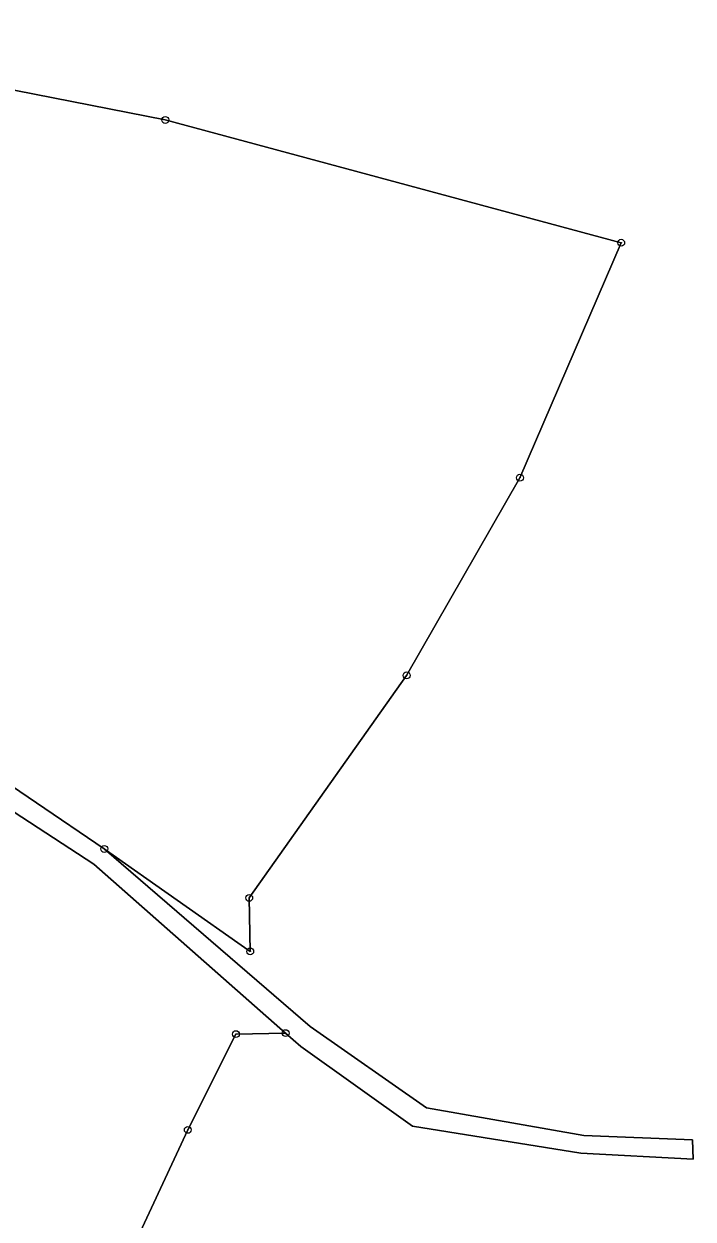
# Model space of a CAD drawing. Extents: x -759873 to -758487, y -975024 to -973516.
# Drawn here: x -759140 to -759042.6, y -973868.5 to -973694.6 of the extents above; entities that cross this region are included whole.
import ezdxf

# ---------------------------------------------------------------- set-up
doc = ezdxf.new("R2010")
doc.units = 0
for name, color, linetype in [('KAT_02_hranice parcel', 7, 'Continuous'), ('KAT_11_značky bodu BP', 7, 'Continuous'), ('KAT_14_plocha_pozemek', 7, 'Continuous')]:
    doc.layers.add(name, color=color, linetype=linetype)

msp = doc.modelspace()

# ---------------------------------------------------------------- linework, layer by layer
at = {"layer": 'KAT_02_hranice parcel'}
for points in [[(-759128.27, -973814.66), (-759107.04, -973829.55), (-759107.19, -973821.77), (-759084.29, -973789.41), (-759067.79, -973760.65), (-759053.06, -973726.48), (-759119.4, -973708.61), (-759170.82, -973698.49)], [(-759260.32, -973802.42), (-759203.7, -973788.96), (-759178.42, -973789.51), (-759160.96, -973793.93), (-759148.03, -973801.25), (-759128.27, -973814.66)], [(-759101.89, -973841.44), (-759129.79, -973816.86), (-759149.66, -973803.93)], [(-759128.27, -973814.66), (-759098.3, -973840.48), (-759081.38, -973852.29), (-759058.49, -973856.35), (-759042.67, -973856.97), (-759042.6, -973859.79), (-759058.94, -973858.89), (-759083.43, -973854.99), (-759099.67, -973843.39), (-759101.89, -973841.44)], [(-759214.16, -973932.79), (-759174.76, -973912.48), (-759151.02, -973898.66), (-759127.03, -973878.91), (-759116.12, -973855.51), (-759109.12, -973841.59), (-759101.89, -973841.44)]]:
    msp.add_lwpolyline(points, dxfattribs=at)
at = {"layer": 'KAT_11_značky bodu BP'}
for centre, radius in [((-759119.4, -973708.61), 0.5), ((-759119.4, -973708.61), 0.0303), ((-759053.06, -973726.48), 0.5), ((-759053.06, -973726.48), 0.0303), ((-759067.79, -973760.65), 0.5), ((-759067.79, -973760.65), 0.0303), ((-759084.29, -973789.41), 0.5), ((-759084.29, -973789.41), 0.0303), ((-759128.27, -973814.66), 0.5), ((-759128.27, -973814.66), 0.0303), ((-759107.19, -973821.77), 0.5), ((-759107.19, -973821.77), 0.0303), ((-759107.04, -973829.55), 0.5), ((-759107.04, -973829.55), 0.0303), ((-759109.12, -973841.59), 0.5), ((-759101.89, -973841.44), 0.5), ((-759109.12, -973841.59), 0.0303), ((-759101.89, -973841.44), 0.0303), ((-759116.12, -973855.51), 0.5), ((-759116.12, -973855.51), 0.0303)]:
    msp.add_circle(centre, radius, dxfattribs=at)
at = {"layer": 'KAT_14_plocha_pozemek'}
for points in [[(-759171.66, -973625.91), (-759170.82, -973698.49), (-759119.4, -973708.61), (-759053.06, -973726.48), (-759067.79, -973760.65), (-759084.29, -973789.41), (-759107.19, -973821.77), (-759107.04, -973829.55), (-759128.27, -973814.66), (-759098.3, -973840.48), (-759081.38, -973852.29), (-759058.49, -973856.35), (-759042.67, -973856.97), (-759042.6, -973859.79), (-759058.94, -973858.89), (-759083.43, -973854.99), (-759099.67, -973843.39), (-759101.89, -973841.44), (-759109.12, -973841.59), (-759116.12, -973855.51), (-759127.03, -973878.91)], [(-759283.55, -973817.84), (-759254.61, -973807.34), (-759202.92, -973794.85), (-759184.38, -973792.55), (-759178.48, -973791.82), (-759162.18, -973796.6), (-759149.66, -973803.93), (-759129.79, -973816.86), (-759101.89, -973841.44), (-759099.67, -973843.39), (-759083.43, -973854.99), (-759058.94, -973858.89), (-759042.6, -973859.79), (-759042.67, -973856.97), (-759058.49, -973856.35), (-759081.38, -973852.29), (-759098.3, -973840.48), (-759128.27, -973814.66), (-759148.03, -973801.25), (-759160.96, -973793.93), (-759178.42, -973789.51), (-759203.7, -973788.96), (-759260.32, -973802.42), (-759285.29, -973815.39)]]:
    msp.add_lwpolyline(points, dxfattribs=at)
for points in [[(-759053.06, -973726.48), (-759119.4, -973708.61), (-759170.82, -973698.49), (-759169.8, -973701.68), (-759211.33, -973704.35), (-759229.08, -973709.21), (-759229.93, -973705.92), (-759254, -973712), (-759260.32, -973802.42), (-759203.7, -973788.96), (-759178.42, -973789.51), (-759160.96, -973793.93), (-759148.03, -973801.25), (-759128.27, -973814.66), (-759107.04, -973829.55), (-759107.19, -973821.77), (-759084.29, -973789.41), (-759067.79, -973760.65)], [(-759127.03, -973878.91), (-759116.12, -973855.51), (-759109.12, -973841.59), (-759101.89, -973841.44), (-759129.79, -973816.86), (-759149.66, -973803.93), (-759175.81, -973793.8), (-759184.38, -973792.55), (-759202.92, -973794.85), (-759254.61, -973807.34), (-759255.09, -973897.06), (-759207.19, -973899.35), (-759214.16, -973932.79), (-759174.76, -973912.48), (-759151.02, -973898.66)]]:
    msp.add_lwpolyline(points, close=True, dxfattribs=at)

doc.saveas('drawing.dxf')
